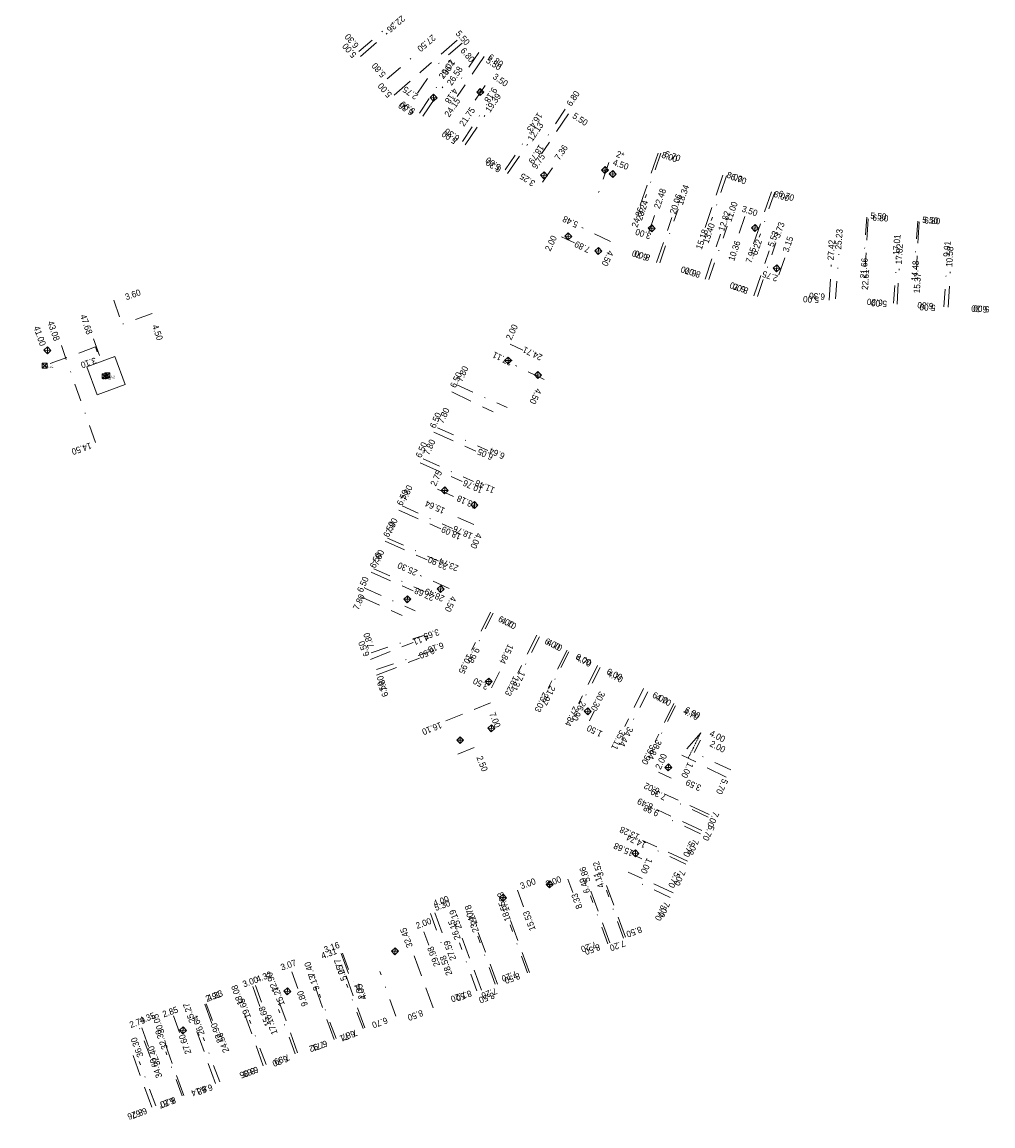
# Model space of a CAD drawing. Header units: inches. Extents: x 0 to 191500, y 0 to 342750.
# Tile 370 of 547: x 184684 to 184821, y 338458 to 338614. Entities that reach past the tile are written whole.
import ezdxf
from ezdxf.enums import TextEntityAlignment as Align

# ---------------------------------------------------------------- set-up
doc = ezdxf.new("R2010")
doc.units = ezdxf.units.IN
doc.header["$MEASUREMENT"] = 0
for name, pattern in [('RI-HWA_HUISAANSLUITING', [4.8, 3, -1.8]), ('RI-HWA_KOLKAANSLUITING', [4.3, 2.5, -1.8]), ('RI-VWA_HUISAANSLUITING', [6.1, 2.5, -1.8, 0, -1.8]), ('STIPPELFIJN', [0.375, 0.25, -0.125])]:
    doc.linetypes.add(name, pattern=pattern)
for name, color, linetype, lineweight in [('ECW', 150, 'Continuous', 20), ('LOODLIJN', 11, 'STIPPELFIJN', 20), ('N-WE-RI-HWA-MAATVOERING-T25', 151, 'Continuous', 20), ('N-WE-RI-HWA_HUISAANSLUITING', 150, 'RI-HWA_HUISAANSLUITING', 20), ('N-WE-RI-HWA_INFILTRATIE', 4, 'Continuous', 20), ('N-WE-RI-HWA_KOLK-S', 150, 'Continuous', 20), ('N-WE-RI-HWA_KOLKAANSLUITING', 150, 'RI-HWA_KOLKAANSLUITING', 20), ('N-WE-RI-HWA_KOLKAANSLUITING_PVC-G', 150, 'RI-HWA_KOLKAANSLUITING', 20), ('N-WE-RI-HWA_KOLKAANSLUITING_PVC_160-G', 150, 'RI-HWA_KOLKAANSLUITING', 20), ('N-WE-RI-VWA-MAATVOERING-T25', 30, 'Continuous', 20), ('N-WE-RI-VWA_HUISAANSLUITING', 20, 'RI-VWA_HUISAANSLUITING', 20)]:
    doc.layers.add(name, color=color, linetype=linetype, lineweight=lineweight)
doc.styles.add('11', font='TXT')
doc.styles.add('NLCS-ISO', font='txt')
picture_1 = doc.add_image_def('image1.ecw', size_in_pixel=(220000, 285000))

msp = doc.modelspace()

# ---------------------------------------------------------------- linework, layer by layer
at = {"layer": 'LOODLIJN'}
msp.add_line((184779.36982, 338514.00575), (184777.58264, 338510.4272), dxfattribs=at)
at = {"layer": 'N-WE-RI-HWA_HUISAANSLUITING'}
for p, q in [((184731.31095, 338609.54045), (184735.07846, 338612.82768)), ((184744.96682, 338611.83762), (184739.843, 338607.367)), ((184748.77538, 338609.51895), (184744.95373, 338603.89445)), ((184736.07549, 338604.07978), (184739.843, 338607.367)), ((184740.13377, 338601.12445), (184742.9438, 338605.26012)), ((184746.08086, 338597.08363), (184748.89089, 338601.2193)), ((184760.68609, 338601.42606), (184756.86445, 338595.80156)), ((184752.08584, 338593.00347), (184754.89587, 338597.13913)), ((184773.33672, 338595.90426), (184770.75117, 338588.3336)), ((184782.49722, 338592.77574), (184779.91167, 338585.20508)), ((184789.3392, 338590.43905), (184786.75365, 338582.86839)), ((184773.12817, 338580.44184), (184775.29356, 338586.78227)), ((184802.98457, 338586.60549), (184802.59092, 338579.8169)), ((184810.21243, 338586.18637), (184809.81878, 338579.39777)), ((184779.97961, 338578.10192), (184782.14501, 338584.44234)), ((184786.87838, 338575.74583), (184789.04378, 338582.08626)), ((184797.49953, 338575.10373), (184797.78898, 338580.09535)), ((184807.08343, 338574.54799), (184807.37288, 338579.5396)), ((184814.31129, 338574.12886), (184814.60074, 338579.12048)), ((184744.19063, 338562.15285), (184750.05, 338559.339)), ((184741.64744, 338556.46681), (184747.58203, 338553.81527)), ((184739.72609, 338552.16652), (184745.66068, 338549.51497)), ((184736.73597, 338545.47413), (184742.67056, 338542.82259)), ((184734.77383, 338541.08253), (184740.70842, 338538.43099)), ((184732.82393, 338536.71833), (184738.75851, 338534.06679)), ((184731.27141, 338533.24354), (184737.206, 338530.592)), ((184749.68304, 338531.06739), (184747.00226, 338525.69958)), ((184756.19599, 338527.81471), (184753.51521, 338522.4469)), ((184732.70077, 338524.35942), (184738.73453, 338526.77681)), ((184760.49024, 338525.67009), (184757.80946, 338520.30227)), ((184733.58962, 338522.14086), (184739.62338, 338524.55824)), ((184764.79343, 338523.521), (184762.11265, 338518.15318)), ((184771.29743, 338520.27278), (184768.61665, 338514.90497)), ((184775.58274, 338518.13263), (184772.90196, 338512.76482)), ((184779.36982, 338514.00575), (184776.688, 338510.874)), ((184782.95045, 338507.74642), (184776.688, 338510.874)), ((184780.53745, 338502.48221), (184774.17599, 338505.40315)), ((184779.50677, 338500.23752), (184773.14532, 338503.15846)), ((184777.50802, 338495.88447), (184771.14656, 338498.80541)), ((184775.45445, 338491.41206), (184769.093, 338494.333)), ((184766.52075, 338484.33434), (184763.59187, 338492.3138)), ((184768.71745, 338485.14065), (184765.78857, 338493.1201)), ((184741.81434, 338488.58124), (184743.19263, 338484.8262)), ((184755.18993, 338480.17534), (184752.26105, 338488.15479)), ((184748.37454, 338477.67373), (184745.44566, 338485.65318)), ((184750.63695, 338478.50415), (184747.70807, 338486.48361)), ((184728.59519, 338482.84928), (184729.66151, 338479.87767)), ((184741.55914, 338475.17212), (184738.63027, 338483.15158)), ((184731.91446, 338472.32603), (184729.25678, 338479.73244)), ((184716.09367, 338478.19162), (184717.10541, 338475.3721)), ((184727.57547, 338470.70946), (184724.89885, 338478.16866)), ((184722.42118, 338468.78914), (184719.72205, 338476.31104)), ((184709.32748, 338475.67075), (184710.30969, 338472.93355)), ((184717.56676, 338466.98054), (184714.84645, 338474.5615)), ((184700.42461, 338472.35383), (184701.36795, 338469.72494)), ((184710.82869, 338464.47015), (184708.07896, 338472.13309)), ((184706.34914, 338462.80121), (184703.57985, 338470.51865)), ((184701.81906, 338461.11345), (184699.03, 338468.886))]:
    msp.add_line(p, q, dxfattribs=at)
at = {"layer": 'N-WE-RI-HWA_INFILTRATIE'}
msp.add_lwpolyline([(184696.61062, 338567.15453), (184692.67103, 338565.69864), (184694.12692, 338561.75905), (184698.06651, 338563.21494)], close=True, dxfattribs=at)
at = {"layer": 'N-WE-RI-HWA_KOLK-S'}
for p, q in [((184741.63771, 338604.22325), (184741.13178, 338603.74463)), ((184741.61041, 338603.2387), (184741.63771, 338604.22325)), ((184742.11634, 338603.71732), (184741.63771, 338604.22325)), ((184748.23033, 338605.0047), (184747.7244, 338604.52608)), ((184747.7244, 338604.52608), (184748.70896, 338604.49877)), ((184747.7244, 338604.52608), (184748.20302, 338604.02014)), ((184748.20302, 338604.02014), (184748.23033, 338605.0047)), ((184748.20302, 338604.02014), (184748.70896, 338604.49877)), ((184748.70896, 338604.49877), (184748.23033, 338605.0047)), ((184741.13178, 338603.74463), (184742.11634, 338603.71732)), ((184741.13178, 338603.74463), (184741.61041, 338603.2387)), ((184741.61041, 338603.2387), (184742.11634, 338603.71732)), ((184757.22839, 338593.25238), (184756.72246, 338592.77375)), ((184757.20109, 338592.26782), (184757.22839, 338593.25238)), ((184757.70702, 338592.74644), (184757.22839, 338593.25238)), ((184765.86036, 338593.98209), (184765.35443, 338593.50346)), ((184765.35443, 338593.50346), (184766.33899, 338593.47616)), ((184765.35443, 338593.50346), (184765.83306, 338592.99753)), ((184765.83306, 338592.99753), (184765.86036, 338593.98209)), ((184765.83306, 338592.99753), (184766.33899, 338593.47616)), ((184766.33899, 338593.47616), (184765.86036, 338593.98209)), ((184766.95639, 338593.44005), (184766.45046, 338592.96142)), ((184766.92908, 338592.45549), (184766.95639, 338593.44005)), ((184767.43501, 338592.93411), (184766.95639, 338593.44005)), ((184756.72246, 338592.77375), (184757.70702, 338592.74644)), ((184756.72246, 338592.77375), (184757.20109, 338592.26782)), ((184757.20109, 338592.26782), (184757.70702, 338592.74644)), ((184766.45046, 338592.96142), (184767.43501, 338592.93411)), ((184766.45046, 338592.96142), (184766.92908, 338592.45549)), ((184766.92908, 338592.45549), (184767.43501, 338592.93411)), ((184772.46418, 338585.76962), (184771.95825, 338585.29099)), ((184772.43687, 338584.78506), (184772.46418, 338585.76962)), ((184772.94281, 338585.26369), (184772.46418, 338585.76962)), ((184787.02747, 338585.80453), (184786.52154, 338585.32591)), ((184787.00016, 338584.81998), (184787.02747, 338585.80453)), ((184787.50609, 338585.2986), (184787.02747, 338585.80453)), ((184760.65348, 338584.63418), (184760.14755, 338584.15555)), ((184760.14755, 338584.15555), (184761.1321, 338584.12824)), ((184760.14755, 338584.15555), (184760.62617, 338583.64962)), ((184760.62617, 338583.64962), (184760.65348, 338584.63418)), ((184760.62617, 338583.64962), (184761.1321, 338584.12824)), ((184761.1321, 338584.12824), (184760.65348, 338584.63418)), ((184771.95825, 338585.29099), (184772.94281, 338585.26369)), ((184771.95825, 338585.29099), (184772.43687, 338584.78506)), ((184772.43687, 338584.78506), (184772.94281, 338585.26369)), ((184786.52154, 338585.32591), (184787.50609, 338585.2986)), ((184786.52154, 338585.32591), (184787.00016, 338584.81998)), ((184787.00016, 338584.81998), (184787.50609, 338585.2986)), ((184764.90385, 338582.56143), (184764.39792, 338582.0828)), ((184764.87655, 338581.57687), (184764.90385, 338582.56143)), ((184765.38248, 338582.05549), (184764.90385, 338582.56143)), ((184764.39792, 338582.0828), (184765.38248, 338582.05549)), ((184764.39792, 338582.0828), (184764.87655, 338581.57687)), ((184764.87655, 338581.57687), (184765.38248, 338582.05549)), ((184790.10801, 338580.11301), (184789.60208, 338579.63438)), ((184789.60208, 338579.63438), (184790.58664, 338579.60708)), ((184789.60208, 338579.63438), (184790.0807, 338579.12845)), ((184790.0807, 338579.12845), (184790.10801, 338580.11301)), ((184790.0807, 338579.12845), (184790.58664, 338579.60708)), ((184790.58664, 338579.60708), (184790.10801, 338580.11301)), ((184687.11275, 338568.52762), (184686.60682, 338568.04899)), ((184687.08544, 338567.54306), (184687.11275, 338568.52762)), ((184687.59137, 338568.02168), (184687.11275, 338568.52762)), ((184686.60682, 338568.04899), (184687.59137, 338568.02168)), ((184686.60682, 338568.04899), (184687.08544, 338567.54306)), ((184687.08544, 338567.54306), (184687.59137, 338568.02168)), ((184752.17485, 338567.09428), (184751.66892, 338566.61566)), ((184752.14754, 338566.10973), (184752.17485, 338567.09428)), ((184752.65348, 338566.58835), (184752.17485, 338567.09428)), ((184686.34198, 338566.23668), (184686.34048, 338565.54022)), ((184686.34048, 338565.54022), (184687.03843, 338566.23518)), ((184686.34048, 338565.54022), (184687.03694, 338565.53873)), ((184686.34198, 338566.23668), (184687.03694, 338565.53873)), ((184687.03843, 338566.23518), (184686.34198, 338566.23668)), ((184687.03694, 338565.53873), (184687.03843, 338566.23518)), ((184751.66892, 338566.61566), (184752.65348, 338566.58835)), ((184751.66892, 338566.61566), (184752.14754, 338566.10973)), ((184752.14754, 338566.10973), (184752.65348, 338566.58835)), ((184694.83369, 338564.73644), (184694.8322, 338564.03999)), ((184694.8322, 338564.03999), (184695.53015, 338564.73494)), ((184694.8322, 338564.03999), (184695.52865, 338564.03849)), ((184694.83369, 338564.73644), (184695.52865, 338564.03849)), ((184695.53015, 338564.73494), (184694.83369, 338564.73644)), ((184695.20889, 338564.87509), (184695.2074, 338564.17864)), ((184695.2074, 338564.17864), (184695.90535, 338564.8736)), ((184695.2074, 338564.17864), (184695.90385, 338564.17715)), ((184695.20889, 338564.87509), (184695.90385, 338564.17715)), ((184695.90535, 338564.8736), (184695.20889, 338564.87509)), ((184695.52865, 338564.03849), (184695.53015, 338564.73494)), ((184695.90385, 338564.17715), (184695.90535, 338564.8736)), ((184756.36981, 338565.04438), (184755.86388, 338564.56576)), ((184755.86388, 338564.56576), (184756.84843, 338564.53845)), ((184755.86388, 338564.56576), (184756.3425, 338564.05983)), ((184756.3425, 338564.05983), (184756.36981, 338565.04438)), ((184756.3425, 338564.05983), (184756.84843, 338564.53845)), ((184756.84843, 338564.53845), (184756.36981, 338565.04438)), ((184743.19955, 338548.73702), (184742.69362, 338548.25839)), ((184742.69362, 338548.25839), (184743.67818, 338548.23109)), ((184742.69362, 338548.25839), (184743.17225, 338547.75246)), ((184743.17225, 338547.75246), (184743.19955, 338548.73702)), ((184743.17225, 338547.75246), (184743.67818, 338548.23109)), ((184743.67818, 338548.23109), (184743.19955, 338548.73702)), ((184747.41857, 338546.671), (184746.91263, 338546.19237)), ((184747.39126, 338545.68644), (184747.41857, 338546.671)), ((184747.89719, 338546.16507), (184747.41857, 338546.671)), ((184746.91263, 338546.19237), (184747.89719, 338546.16507)), ((184746.91263, 338546.19237), (184747.39126, 338545.68644)), ((184747.39126, 338545.68644), (184747.89719, 338546.16507)), ((184742.64401, 338534.80991), (184742.13808, 338534.33129)), ((184742.13808, 338534.33129), (184743.12264, 338534.30398)), ((184742.13808, 338534.33129), (184742.61671, 338533.82536)), ((184742.61671, 338533.82536), (184742.64401, 338534.80991)), ((184742.61671, 338533.82536), (184743.12264, 338534.30398)), ((184743.12264, 338534.30398), (184742.64401, 338534.80991)), ((184737.94881, 338533.38033), (184737.44288, 338532.9017)), ((184737.44288, 338532.9017), (184738.42743, 338532.87439)), ((184737.44288, 338532.9017), (184737.9215, 338532.39577)), ((184737.9215, 338532.39577), (184737.94881, 338533.38033)), ((184737.9215, 338532.39577), (184738.42743, 338532.87439)), ((184738.42743, 338532.87439), (184737.94881, 338533.38033)), ((184749.44379, 338521.74936), (184748.93786, 338521.27073)), ((184749.41649, 338520.7648), (184749.44379, 338521.74936)), ((184749.92242, 338521.24342), (184749.44379, 338521.74936)), ((184748.93786, 338521.27073), (184749.92242, 338521.24342)), ((184748.93786, 338521.27073), (184749.41649, 338520.7648)), ((184749.41649, 338520.7648), (184749.92242, 338521.24342)), ((184763.42466, 338517.54949), (184762.91873, 338517.07086)), ((184762.91873, 338517.07086), (184763.90329, 338517.04356)), ((184762.91873, 338517.07086), (184763.39735, 338516.56493)), ((184763.39735, 338516.56493), (184763.42466, 338517.54949)), ((184763.39735, 338516.56493), (184763.90329, 338517.04356)), ((184763.90329, 338517.04356), (184763.42466, 338517.54949)), ((184749.79899, 338515.13914), (184749.29306, 338514.66052)), ((184749.29306, 338514.66052), (184750.27762, 338514.63321)), ((184749.29306, 338514.66052), (184749.77168, 338514.15459)), ((184749.77168, 338514.15459), (184749.79899, 338515.13914)), ((184749.77168, 338514.15459), (184750.27762, 338514.63321)), ((184750.27762, 338514.63321), (184749.79899, 338515.13914)), ((184745.39696, 338513.46547), (184744.89103, 338512.98685)), ((184744.89103, 338512.98685), (184745.87559, 338512.95954)), ((184744.89103, 338512.98685), (184745.36965, 338512.48092)), ((184745.36965, 338512.48092), (184745.39696, 338513.46547)), ((184745.36965, 338512.48092), (184745.87559, 338512.95954)), ((184745.87559, 338512.95954), (184745.39696, 338513.46547)), ((184774.80073, 338509.61125), (184774.29479, 338509.13263)), ((184774.29479, 338509.13263), (184775.27935, 338509.10532)), ((184774.29479, 338509.13263), (184774.77342, 338508.62669)), ((184774.77342, 338508.62669), (184774.80073, 338509.61125)), ((184774.77342, 338508.62669), (184775.27935, 338509.10532)), ((184775.27935, 338509.10532), (184774.80073, 338509.61125)), ((184770.15294, 338497.48824), (184769.64701, 338497.00961)), ((184769.64701, 338497.00961), (184770.63157, 338496.9823)), ((184769.64701, 338497.00961), (184770.12564, 338496.50368)), ((184770.12564, 338496.50368), (184770.15294, 338497.48824)), ((184770.12564, 338496.50368), (184770.63157, 338496.9823)), ((184770.63157, 338496.9823), (184770.15294, 338497.48824)), ((184758.03102, 338493.08714), (184757.52509, 338492.60851)), ((184757.52509, 338492.60851), (184758.50964, 338492.58121)), ((184757.52509, 338492.60851), (184758.00371, 338492.10258)), ((184758.00371, 338492.10258), (184758.03102, 338493.08714)), ((184758.00371, 338492.10258), (184758.50964, 338492.58121)), ((184758.50964, 338492.58121), (184758.03102, 338493.08714)), ((184751.46699, 338491.21769), (184750.96105, 338490.73907)), ((184750.96105, 338490.73907), (184751.94561, 338490.71176)), ((184750.96105, 338490.73907), (184751.43968, 338490.23314)), ((184751.43968, 338490.23314), (184751.46699, 338491.21769)), ((184751.43968, 338490.23314), (184751.94561, 338490.71176)), ((184751.94561, 338490.71176), (184751.46699, 338491.21769)), ((184736.19386, 338483.65999), (184735.68793, 338483.18136)), ((184735.68793, 338483.18136), (184736.67249, 338483.15406)), ((184735.68793, 338483.18136), (184736.16656, 338482.67543)), ((184736.16656, 338482.67543), (184736.19386, 338483.65999)), ((184736.16656, 338482.67543), (184736.67249, 338483.15406)), ((184736.67249, 338483.15406), (184736.19386, 338483.65999)), ((184720.99596, 338477.98165), (184720.49003, 338477.50303)), ((184720.96865, 338476.9971), (184720.99596, 338477.98165)), ((184721.47459, 338477.47572), (184720.99596, 338477.98165)), ((184720.49003, 338477.50303), (184721.47459, 338477.47572)), ((184720.49003, 338477.50303), (184720.96865, 338476.9971)), ((184720.96865, 338476.9971), (184721.47459, 338477.47572)), ((184706.24487, 338472.47406), (184705.73894, 338471.99543)), ((184705.73894, 338471.99543), (184706.7235, 338471.96813)), ((184705.73894, 338471.99543), (184706.21757, 338471.4895)), ((184706.21757, 338471.4895), (184706.24487, 338472.47406)), ((184706.21757, 338471.4895), (184706.7235, 338471.96813)), ((184706.7235, 338471.96813), (184706.24487, 338472.47406))]:
    msp.add_line(p, q, dxfattribs=at)
at = {"layer": 'N-WE-RI-HWA_KOLKAANSLUITING'}
msp.add_line((184694.42863, 338567.32104), (184693.40259, 338570.24631), dxfattribs=at)
at = {"layer": 'N-WE-RI-HWA_KOLKAANSLUITING_PVC-G'}
for p, q in [((184739.38008, 338604.3568), (184740.9256, 338606.63142)), ((184748.90588, 338605.4406), (184746.93885, 338602.54563)), ((184757.01478, 338591.77018), (184758.8413, 338594.45837)), ((184766.38337, 338594.5805), (184764.929, 338590.322)), ((184772.03386, 338584.7254), (184773.00344, 338587.5644)), ((184785.60417, 338586.95945), (184784.47299, 338583.64729)), ((184759.71053, 338584.07542), (184761.51342, 338583.20962)), ((184766.61319, 338583.43405), (184762.55671, 338585.3821)), ((184790.40727, 338578.71465), (184791.29605, 338581.31706)), ((184752.42915, 338568.91317), (184754.23203, 338568.04737)), ((184757.24956, 338563.93586), (184753.19307, 338565.88391)), ((184742.1627, 338548.42729), (184744.67349, 338547.30548)), ((184747.32204, 338543.42775), (184743.66998, 338545.05947)), ((184743.83795, 338534.40408), (184739.72939, 338536.23976)), ((184749.81324, 338520.38352), (184751.37703, 338523.51474)), ((184749.69157, 338518.25018), (184743.19367, 338515.64684)), ((184763.64326, 338515.71211), (184764.31346, 338517.05406)), ((184747.37768, 338511.92576), (184745.057, 338510.996)), ((184773.37242, 338508.44604), (184775.18998, 338507.61148)), ((184771.05388, 338496.20706), (184770.1451, 338496.62434)), ((184760.58399, 338493.34022), (184761.27314, 338491.4627)), ((184753.48035, 338491.79804), (184754.51407, 338488.98177)), ((184740.25985, 338485.88019), (184740.949, 338484.00267)), ((184721.60409, 338480.24462), (184722.63989, 338477.35806)), ((184704.9229, 338474.02975), (184705.88588, 338471.34613))]:
    msp.add_line(p, q, dxfattribs=at)
at = {"layer": 'N-WE-RI-HWA_KOLKAANSLUITING_PVC_160-G'}
for p, q in [((184693.86851, 338568.52008), (184686.87727, 338565.95645)), ((184694.12087, 338567.83358), (184693.86851, 338568.52008))]:
    msp.add_line(p, q, dxfattribs=at)
at = {"layer": 'N-WE-RI-VWA_HUISAANSLUITING'}
for p, q in [((184731.07917, 338610.22839), (184735.84285, 338614.35117)), ((184745.64977, 338611.42426), (184741.491, 338607.825)), ((184735.08267, 338606.36658), (184739.46828, 338610.16216)), ((184748.00473, 338610.12582), (184744.98425, 338605.52944)), ((184739.61902, 338601.51662), (184743.07884, 338606.78156)), ((184745.70296, 338597.5186), (184749.16278, 338602.78355)), ((184760.21438, 338602.10233), (184757.19391, 338597.50595)), ((184751.76182, 338593.53706), (184755.22164, 338598.80201)), ((184773.71465, 338595.91103), (184771.53371, 338589.57593)), ((184783.01874, 338592.70798), (184780.8378, 338586.37288)), ((184789.8077, 338590.37079), (184787.62676, 338584.03569)), ((184773.56274, 338580.41662), (184776.16684, 338587.98092)), ((184780.50298, 338578.02735), (184783.10709, 338585.59165)), ((184802.83706, 338586.8267), (184802.42568, 338581.34211)), ((184809.99695, 338586.28966), (184809.58556, 338580.80506)), ((184787.37704, 338575.66087), (184789.98114, 338583.22517)), ((184798.39445, 338575.32678), (184798.86568, 338581.60913)), ((184806.59143, 338574.71195), (184807.06265, 338580.9943)), ((184813.67154, 338574.18089), (184814.14276, 338580.46324)), ((184696.45246, 338575.13109), (184697.644, 338571.734)), ((184701.89036, 338573.22343), (184697.644, 338571.734)), ((184693.86112, 338555.04105), (184689.06186, 338568.72378)), ((184744.89616, 338563.16105), (184752.005, 338559.951)), ((184742.16351, 338557.10942), (184749.27235, 338553.89937)), ((184740.17163, 338552.69829), (184747.28047, 338549.48825)), ((184737.17559, 338546.06337), (184744.28443, 338542.85333)), ((184735.1261, 338541.52465), (184742.23494, 338538.31461)), ((184733.17127, 338537.19555), (184740.28011, 338533.9855)), ((184731.93016, 338534.44704), (184739.039, 338531.237)), ((184750.06534, 338530.90508), (184747.93583, 338526.71519)), ((184732.80865, 338525.29182), (184740.20206, 338527.77726)), ((184756.59979, 338527.58396), (184754.47028, 338523.39406)), ((184733.58933, 338522.96953), (184740.98274, 338525.45497)), ((184760.75402, 338525.47257), (184758.62452, 338521.28268)), ((184765.14895, 338523.23885), (184763.01944, 338519.04896)), ((184771.87061, 338519.82258), (184769.7411, 338515.63268)), ((184775.79306, 338517.82899), (184773.66355, 338513.6391)), ((184779.34317, 338512.99593), (184778.437, 338511.213)), ((184783.58804, 338508.77234), (184778.437, 338511.213)), ((184780.42375, 338502.09407), (184775.27271, 338504.53472)), ((184779.31475, 338499.75351), (184774.16371, 338502.19416)), ((184777.27658, 338495.45194), (184772.12555, 338497.8926)), ((184775.04604, 338490.74434), (184769.895, 338493.185)), ((184766.22472, 338484.21343), (184763.78798, 338490.98855)), ((184768.46427, 338485.0189), (184766.02753, 338491.79403)), ((184741.20781, 338488.49974), (184743.00152, 338483.5125)), ((184754.87639, 338480.13189), (184752.43965, 338486.90701)), ((184747.72486, 338477.55978), (184745.28813, 338484.3349)), ((184750.31259, 338478.49047), (184747.87585, 338485.2656)), ((184728.74801, 338482.90625), (184730.25682, 338478.87374)), ((184736.31752, 338473.98837), (184734.05, 338480.293)), ((184716.46293, 338478.32923), (184717.97816, 338474.27955)), ((184731.67273, 338472.23593), (184729.32023, 338478.52331)), ((184727.84945, 338470.8115), (184725.49896, 338477.09353)), ((184709.50982, 338475.73872), (184711.02868, 338471.67932)), ((184722.0958, 338468.66787), (184719.74831, 338474.94187)), ((184717.9914, 338467.13871), (184715.64606, 338473.40696)), ((184701.64408, 338468.16797), (184700.1203, 338472.24049)), ((184711.44123, 338464.69832), (184709.09931, 338470.95743)), ((184706.13737, 338462.72228), (184703.79823, 338468.97397)), ((184702.38906, 338461.32578), (184700.05188, 338467.57223))]:
    msp.add_line(p, q, dxfattribs=at)

# ---------------------------------------------------------------- texts
at = {"layer": 'N-WE-RI-HWA-MAATVOERING-T25', "style": '11', "width": 0.962021}
for s, rotation, p in [('22.36', 221.1, (184734.9222, 338613.50685)), ('6.80', 311.1, (184746.83206, 338608.61854)), ('2.75', 145.8, (184737.66451, 338605.38918)), ('5.00', 145.8, (184737.28433, 338603.29822)), ('24.15', 55.8, (184745.45829, 338603.29822)), ('21.75', 55.8, (184747.5493, 338601.96762)), ('5.00', 145.8, (184743.17718, 338599.11632)), ('5.00', 145.8, (184749.35518, 338595.40963)), ('9.75', 55.8, (184757.4341, 338595.40963)), ('3.25', 145.8, (184754.20253, 338593.12859)), ('24.86', 71.1, (184771.33913, 338588.054)), ('3.00', 161.1, (184770.31313, 338585.26922)), ('15.18', 71.1, (184780.42659, 338584.93944)), ('7.89', 154.3, (184761.80621, 338583.52922)), ('10.36', 71.1, (184785.00696, 338583.3272)), ('7.95', 71.1, (184787.24218, 338582.41115)), ('4.50', 244.3, (184765.32292, 338580.20271)), ('6.70', 161.1, (184769.83677, 338582.22794)), ('6.70', 161.1, (184776.72565, 338579.95615)), ('2.75', 161.1, (184788.23154, 338579.29659)), ('22.61', 86.7, (184803.15126, 338579.44236)), ('6.70', 161.1, (184783.65117, 338577.72099)), ('15.37', 86.7, (184810.46981, 338578.96714)), ('5.00', 176.7, (184793.83674, 338575.73567)), ('5.00', 176.7, (184803.4364, 338575.16541)), ('5.00', 176.7, (184810.27972, 338574.59515)), ('47.68', 289.3, (184692.65066, 338570.18607)), ('5.00', 176.7, (184817.8834, 338574.40506)), ('41.00', 289.3, (184686.07116, 338568.56015)), ('24.71', 154.3, (184754.48767, 338568.60742)), ('4.50', 244.3, (184755.15299, 338560.71883)), ('6.05', 155.9, (184748.07466, 338554.22192)), ('10.76', 155.9, (184746.02857, 338549.78885)), ('13.18', 155.9, (184745.17315, 338547.60286)), ('18.09', 155.9, (184742.98709, 338543.23087)), ('4.00', 245.9, (184746.78893, 338540.28453)), ('22.90', 155.9, (184741.08617, 338538.95392)), ('27.68', 155.9, (184739.18525, 338534.58193)), ('4.50', 245.9, (184743.17718, 338531.35046)), ('6.00', 333.5, (184752.68179, 338528.78429)), ('4.11', 201.8, (184738.61497, 338527.16855)), ('15.84', 243.5, (184750.87592, 338524.03212)), ('6.00', 333.5, (184759.23997, 338525.64786)), ('6.50', 201.8, (184739.47039, 338525.26769)), ('6.00', 333.5, (184763.61209, 338523.46186)), ('6.00', 333.5, (184767.98421, 338521.37091)), ('30.30', 243.5, (184763.80218, 338517.37909)), ('6.00', 333.5, (184774.44734, 338518.0444)), ('7.00', 291.8, (184750.30564, 338514.62284)), ('6.00', 333.5, (184779.00955, 338515.95344)), ('4.00', 333.5, (184782.52626, 338512.62693)), ('2.50', 291.8, (184748.49976, 338508.44502)), ('3.59', 155.3, (184777.48882, 338507.49459)), ('7.00', 245.3, (184780.24515, 338500.9366)), ('7.00', 245.3, (184777.39377, 338497.03983)), ('1.00', 245.3, (184770.83559, 338494.37862)), ('7.00', 245.3, (184775.49285, 338492.66784)), ('8.33', 110.2, (184761.90126, 338491.43228)), ('15.53', 110.2, (184755.05794, 338488.96115)), ('7.00', 245.3, (184773.30679, 338488.2008)), ('8.50', 200.2, (184768.74458, 338485.91976)), ('27.59', 110.2, (184743.84251, 338484.77925)), ('8.50', 200.2, (184762.85172, 338483.44864)), ('29.98', 110.2, (184741.5614, 338483.92386)), ('8.50', 200.2, (184751.54124, 338479.36178)), ('2.34', 109.7, (184731.20244, 338478.70021)), ('9.80', 109.7, (184723.14328, 338477.68307)), ('8.50', 200.2, (184744.69792, 338476.89065)), ('8.50', 200.2, (184747.92949, 338476.60552)), ('15.68', 109.7, (184717.73139, 338475.46623)), ('8.50', 200.2, (184737.8546, 338474.1344)), ('22.90', 109.7, (184710.97631, 338473.11898)), ('7.87', 199.7, (184728.54213, 338471.37159)), ('27.60', 109.7, (184706.46422, 338471.52807)), ('7.92', 199.7, (184723.95181, 338469.72852)), ('32.40', 109.7, (184702.08255, 338469.885)), ('7.99', 199.7, (184719.00938, 338467.90288)), ('8.05', 199.7, (184714.13216, 338465.99901)), ('8.14', 199.7, (184707.29883, 338463.4692)), ('8.20', 199.7, (184702.91715, 338461.85221)), ('8.26', 199.7, (184698.30074, 338460.15697))]:
    msp.add_text(s, height=0.89986, rotation=rotation, dxfattribs=at).set_placement(p, align=Align.RIGHT)
for s, rotation, p in [('5.00', 131.1, (184730.81775, 338609.82111)), ('29.02', 55.8, (184743.03685, 338606.30521)), ('6.80', 325.8, (184749.22573, 338609.2362)), ('26.58', 55.8, (184744.1774, 338605.35478)), ('5.00', 131.1, (184735.81762, 338604.21152)), ('3.50', 325.8, (184749.89105, 338606.47994)), ('19.39', 55.8, (184749.59503, 338601.55305)), ('6.80', 55.8, (184761.06, 338602.43363)), ('12.13', 55.8, (184755.58293, 338597.46619)), ('7.36', 55.8, (184759.38478, 338594.80498)), ('4.50', 341.1, (184766.85365, 338594.22815)), ('2*', 341.1, (184767.33001, 338595.40069)), ('8.00', 341.1, (184773.74253, 338595.29077)), ('8.00', 341.1, (184782.93991, 338592.46934)), ('22.48', 71.1, (184773.55605, 338587.96569)), ('20.06', 71.1, (184775.79127, 338587.19621)), ('8.00', 341.1, (184789.57229, 338589.75784)), ('5.48', 154.3, (184762.14925, 338586.10962)), ('12.82', 71.1, (184782.6435, 338584.77784)), ('3.50', 341.1, (184785.06521, 338587.66925)), ('6.80', 356.7, (184803.57948, 338586.34457)), ('6.80', 356.7, (184810.89803, 338585.96439)), ('2.00', 64.3, (184758.11366, 338581.95064)), ('5.53', 71.1, (184789.64231, 338582.57933)), ('3.15', 71.1, (184791.73096, 338581.80985)), ('27.42', 86.7, (184798.14978, 338580.72596)), ('17.82', 86.7, (184807.74943, 338580.1557)), ('10.58', 86.7, (184814.87789, 338579.77553)), ('2.00', 64.3, (184752.60099, 338569.40492)), ('3.10', 199.3, (184693.82434, 338567.06513)), ('27.11', 154.3, (184752.83474, 338566.62575)), ('6.50', 64.3, (184744.71216, 338562.65685)), ('6.50', 65.9, (184741.8545, 338556.94925)), ('6.50', 65.9, (184739.85854, 338552.76735)), ('2.75', 65.9, (184741.94955, 338548.77553)), ('6.50', 65.9, (184737.19724, 338546.01928)), ('15.64', 155.9, (184743.33513, 338545.70995)), ('6.50', 65.9, (184735.29632, 338541.55224)), ('6.50', 65.9, (184733.3954, 338537.18025)), ('25.30', 155.9, (184739.43824, 338536.96597)), ('6.50', 65.9, (184731.58953, 338533.75869)), ('6.50', 111.8, (184732.62587, 338525.00643)), ('10.95', 243.5, (184746.39132, 338525.2281)), ('3.50', 153.5, (184749.50569, 338520.81808)), ('18.23', 243.5, (184752.9495, 338522.09167)), ('6.50', 111.8, (184735.28716, 338519.30383)), ('23.03', 243.5, (184757.13153, 338519.81063)), ('27.84', 243.5, (184761.4086, 338517.81472)), ('16.10', 201.8, (184742.58304, 338515.57206)), ('1.50', 153.5, (184765.56848, 338514.16505)), ('35.11', 243.5, (184767.96678, 338514.48821)), ('39.90', 243.5, (184772.24385, 338512.39726)), ('2.00', 65.3, (184773.69728, 338508.7642)), ('1.00', 243.5, (184777.56643, 338509.92613)), ('6.02', 155.3, (184773.65293, 338506.07924)), ('8.49', 155.3, (184772.70247, 338503.89324)), ('13.28', 155.3, (184770.80155, 338499.61629)), ('15.68', 155.3, (184769.94614, 338497.33525)), ('5.86', 110.2, (184763.80176, 338493.07987)), ('3.52', 110.2, (184765.70268, 338493.84021)), ('3.00', 20.2, (184754.04429, 338491.90793)), ('2.00', 20.2, (184757.65604, 338492.19306)), ('4.00', 20.2, (184741.78335, 338489.4368)), ('17.93', 110.2, (184752.39623, 338488.89796)), ('25.19', 110.2, (184745.64796, 338486.42684)), ('22.78', 110.2, (184747.83402, 338487.09214)), ('2.00', 20.2, (184739.31215, 338486.30037)), ('32.45', 110.2, (184738.70959, 338483.86067)), ('3.16', 19.7, (184726.33348, 338482.92364)), ('3.07', 19.7, (184720.21739, 338480.41991)), ('7.40', 109.7, (184724.93148, 338479.64738)), ('2.77', 109.7, (184729.14363, 338480.06466)), ('3.00', 19.7, (184714.84462, 338478.04659)), ('12.90', 109.7, (184719.74128, 338477.56094)), ('18.08', 109.7, (184714.83798, 338475.76138)), ('2.91', 19.7, (184709.60226, 338475.98623)), ('2.85', 19.7, (184703.52529, 338473.79547)), ('25.27', 109.7, (184708.03073, 338473.23157)), ('2.79', 19.7, (184698.8828, 338472.30888)), ('30.05', 109.7, (184703.64905, 338471.66674))]:
    msp.add_text(s, height=0.89986, rotation=rotation, dxfattribs=at).set_placement(p)
at = {"layer": 'N-WE-RI-HWA-MAATVOERING-T25', "style": 'NLCS-ISO'}
for s, p in [('33.54', (184686.68946, 338565.8877)), ('33.42', (184694.86746, 338564.2627)), ('33.42', (184695.41446, 338564.4447))]:
    msp.add_text(s, height=0.35, dxfattribs=at).set_placement(p, align=Align.TOP_LEFT)
at = {"layer": 'N-WE-RI-VWA-MAATVOERING-T25', "style": '11', "width": 0.962021}
for s, rotation, p in [('6.30', 130.9, (184731.14038, 338611.15949)), ('5.80', 130.9, (184734.95522, 338607.05504)), ('4.18', 236.7, (184744.39149, 338605.16265)), ('6.30', 146.7, (184738.92505, 338601.90128)), ('6.30', 146.7, (184745.4053, 338598.23427)), ('18.79', 236.7, (184756.54826, 338597.17559)), ('6.30', 146.7, (184751.28275, 338593.81376)), ('6.70', 341, (184774.17728, 338595.42071)), ('6.70', 341, (184783.4918, 338592.18923)), ('18.34', 71, (184776.81243, 338588.48655)), ('6.70', 341, (184790.24007, 338589.81315)), ('11.00', 71, (184783.65574, 338586.11047)), ('5.50', 355.7, (184803.29867, 338586.62716)), ('3.73', 71, (184790.49906, 338583.82943)), ('5.50', 355.7, (184810.61722, 338586.0569)), ('25.23', 85.7, (184799.19782, 338582.25098)), ('17.01', 85.7, (184807.37178, 338581.49063)), ('9.91', 85.7, (184814.50024, 338581.2055)), ('7.80', 65.7, (184745.65712, 338563.50788)), ('7.80', 65.7, (184742.99583, 338557.61519)), ('14.50', 199.3, (184693.14371, 338555.04089)), ('7.80', 65.7, (184740.99986, 338553.14816)), ('7.80', 65.7, (184737.7683, 338546.68521)), ('7.80', 65.7, (184735.67729, 338542.02809)), ('7.80', 65.7, (184733.77636, 338537.56106)), ('7.80', 65.7, (184731.02003, 338531.2882)), ('7.80', 108.6, (184733.25299, 338526.11678)), ('9.98', 243.1, (184747.39283, 338526.1639)), ('7.80', 108.6, (184735.16071, 338520.04694)), ('17.31', 243.1, (184753.83363, 338522.80752)), ('21.97', 243.1, (184758.09726, 338520.76649)), ('26.90', 243.1, (184762.40624, 338518.58938)), ('34.44', 243.1, (184769.07383, 338514.96086)), ('38.84', 243.1, (184773.11067, 338513.14661)), ('7.39', 154.6, (184774.60121, 338505.2266)), ('9.98', 154.6, (184773.55571, 338502.94556)), ('14.74', 154.6, (184771.74983, 338498.47853)), ('6.49', 109.8, (184763.76855, 338491.52012)), ('4.11', 109.8, (184765.75669, 338492.28824)), ('5.30', 19.8, (184741.9471, 338488.83467)), ('18.55', 109.8, (184752.56268, 338487.58914)), ('26.15', 109.8, (184745.46864, 338484.96849)), ('23.40', 109.8, (184748.04419, 338486.00772)), ('4.31', 20.5, (184725.95322, 338482.04205)), ('5.05', 110.5, (184729.44572, 338479.18768)), ('4.32', 20.5, (184716.76631, 338478.74826)), ('9.13', 110.5, (184725.55994, 338477.79811)), ('15.27', 110.5, (184720.64481, 338475.63655)), ('4.33', 20.5, (184709.84396, 338476.09778)), ('19.65', 110.5, (184715.85835, 338473.86099)), ('4.35', 20.5, (184700.29677, 338472.93265)), ('26.64', 110.5, (184709.322, 338471.46785)), ('32.30', 110.5, (184704.1238, 338469.48642)), ('36.30', 110.5, (184700.67549, 338468.37991))]:
    msp.add_text(s, height=0.89986, rotation=rotation, dxfattribs=at).set_placement(p)
for s, rotation, p in [('27.50', 220.9, (184739.24161, 338610.79605)), ('5.50', 310.9, (184746.15615, 338611.03726)), ('1.90', 236.7, (184742.79044, 338607.32001)), ('5.50', 326.7, (184750.82797, 338607.52094)), ('9.18', 236.7, (184748.71811, 338603.40183)), ('16.43', 236.7, (184754.74626, 338599.28272)), ('5.50', 326.7, (184763.03496, 338599.68458)), ('23.24', 71, (184771.97615, 338589.04173)), ('13.40', 71, (184781.38571, 338585.81026)), ('6.22', 71, (184788.03893, 338583.52922)), ('8.00', 161, (184770.17027, 338582.19861)), ('21.66', 85.7, (184802.96117, 338581.05809)), ('8.00', 161, (184777.29873, 338579.82253)), ('14.48', 85.7, (184810.18467, 338580.67792)), ('3.60', 19.3, (184700.36455, 338575.85788)), ('8.00', 161, (184784.047, 338577.54149)), ('6.30', 175.7, (184794.69216, 338576.21089)), ('6.30', 175.7, (184802.86612, 338575.3555)), ('6.30', 175.7, (184809.99458, 338574.88028)), ('6.30', 175.7, (184817.59826, 338574.40506)), ('43.08', 289.3, (184688.03744, 338569.27858)), ('4.50', 289.3, (184702.59553, 338569.3542)), ('6.64', 155.7, (184749.73536, 338554.35093)), ('11.48', 155.7, (184747.7394, 338549.78885)), ('18.76', 155.7, (184744.60288, 338543.32591)), ('23.74', 155.7, (184742.60691, 338538.76383)), ('28.49', 155.7, (184740.61094, 338534.48688)), ('4.70', 333.1, (184753.02757, 338528.57188)), ('3.65', 198.6, (184740.12785, 338527.98462)), ('6.10', 198.6, (184740.7522, 338526.11164)), ('4.70', 333.1, (184759.51373, 338525.48764)), ('4.70', 333.1, (184763.64128, 338523.26518)), ('4.70', 333.1, (184768.08634, 338521.04271)), ('4.70', 333.1, (184774.89, 338517.7317)), ('4.70', 333.1, (184778.79077, 338515.73601)), ('2.00', 333.1, (184782.55546, 338511.15502)), ('5.70', 244.6, (184781.48075, 338505.59372)), ('5.70', 244.6, (184779.57983, 338499.03574)), ('5.70', 244.6, (184776.8235, 338496.7547)), ('5.70', 244.6, (184774.73248, 338492.38271)), ('5.70', 244.6, (184772.83902, 338487.73779)), ('7.20', 199.8, (184762.33686, 338483.80506)), ('7.20', 199.8, (184766.4035, 338483.98579)), ('28.58', 109.8, (184743.31119, 338482.6515)), ('7.20', 199.8, (184751.13099, 338479.64816)), ('4.05', 110.5, (184731.4556, 338478.61693)), ('7.20', 199.8, (184748.28434, 338477.25343)), ('7.20', 199.8, (184743.94658, 338476.75641)), ('17.16', 110.5, (184718.61451, 338474.29382)), ('6.70', 199.8, (184732.83108, 338473.09654)), ('24.58', 110.5, (184711.76935, 338471.74628)), ('6.71', 200.5, (184728.26463, 338471.18016)), ('6.71', 200.5, (184724.32738, 338469.81632)), ('34.60', 110.5, (184702.3251, 338468.15656)), ('6.70', 200.5, (184718.76891, 338467.65477)), ('6.69', 200.5, (184714.57432, 338466.13654)), ('6.68', 200.5, (184708.11518, 338463.64046)), ('6.67', 200.5, (184702.73684, 338461.7491)), ('6.67', 200.5, (184698.85106, 338460.30806))]:
    msp.add_text(s, height=0.89986, rotation=rotation, dxfattribs=at).set_placement(p, align=Align.RIGHT)

# ---------------------------------------------------------------- pictures from other files: only their frames are drawn
at = {"layer": 'ECW'}
image = msp.add_image(picture_1, insert=(180500, 328500), size_in_units=(11000, 14250), dxfattribs=at)
image.dxf.flags = 7

doc.saveas('drawing.dxf')
